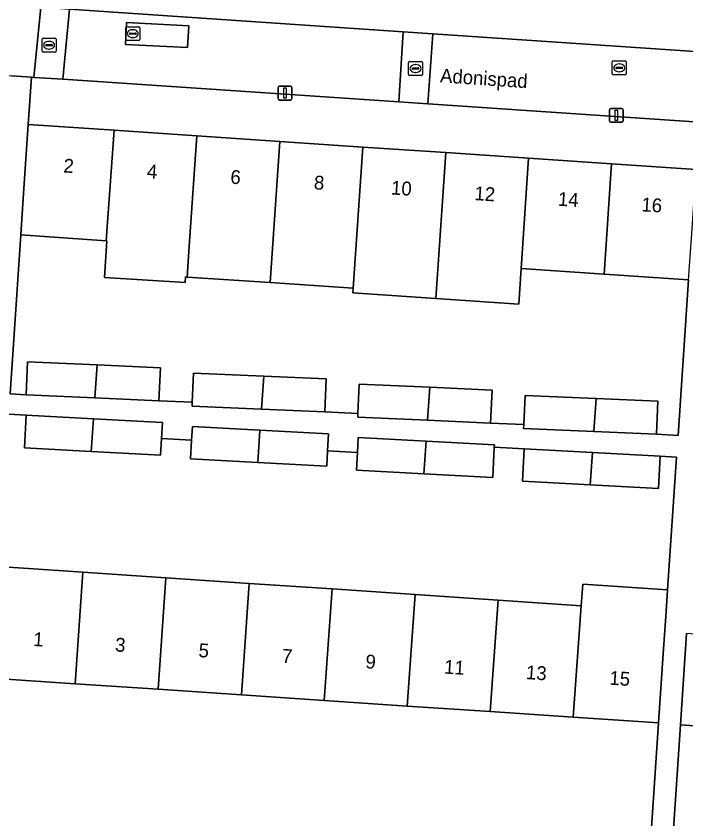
# Model space of a CAD drawing. Extents: x 161848 to 162726, y 385382 to 386521.
# Drawn here: x 162057.4 to 162105.8, y 385811.3 to 385869.2 of the extents above; entities that cross this region are included whole.
import ezdxf

# ---------------------------------------------------------------- set-up
doc = ezdxf.new("R2010")
doc.units = 0
for name, color, linetype in [('IMGEO_Erf', 7, 'Continuous'), ('IMGEO_Kolk', 7, 'Continuous'), ('IMGEO_Lichtmast', 7, 'Continuous'), ('IMGEO_Openbare_ruimte_label', 7, 'Continuous'), ('IMGEO_Pand', 7, 'Continuous'), ('IMGEO_Pand_nummerreeks', 7, 'Continuous'), ('IMGEO_Parkeervlak_open', 7, 'Continuous'), ('IMGEO_Rioolput', 7, 'Continuous'), ('IMGEO_Voetpad_open', 7, 'Continuous'), ('IMGEO_Woonerf_open', 7, 'Continuous')]:
    doc.layers.add(name, color=color, linetype=linetype)

msp = doc.modelspace()

# ---------------------------------------------------------------- linework, layer by layer
at = {"layer": 'IMGEO_Erf'}
for points in [[(162107.935, 385878.155), (162101.794, 385878.569), (162095.807, 385878.973), (162089.821, 385879.377), (162083.835, 385879.781), (162077.848, 385880.186), (162071.862, 385880.59), (162065.875, 385880.994), (162059.734, 385881.408), (162058.972, 385869.883), (162059.222, 385869.866), (162061.295, 385869.726), (162085.397, 385868.102), (162087.531, 385867.959), (162107.159, 385866.636)], [(162087.167, 385862.895), (162085.081, 385863.036), (162060.825, 385864.668), (162058.738, 385864.808), (162058.551, 385864.821), (162058.322, 385861.4), (162064.519, 385860.984), (162070.505, 385860.582), (162076.49, 385860.18), (162082.474, 385859.778), (162088.459, 385859.376), (162094.445, 385858.974), (162100.429, 385858.572), (162106.528, 385858.162), (162106.758, 385861.576)], [(162105.993, 385850.191), (162099.901, 385850.6), (162093.903, 385851.003), (162093.729, 385848.442), (162087.748, 385848.849), (162081.745, 385849.257), (162081.768, 385849.589), (162075.787, 385849.99), (162069.784, 385850.392), (162069.669, 385850.4), (162069.646, 385850.008), (162063.839, 385850.366), (162064.008, 385853.011), (162063.948, 385853.015), (162057.786, 385853.429), (162057.016, 385841.959), (162058.174, 385841.881), (162058.279, 385844.263), (162063.305, 385844.043), (162067.861, 385843.842), (162067.756, 385841.46), (162070.157, 385841.354), (162070.25, 385843.459), (162075.321, 385843.237), (162079.832, 385843.038), (162079.727, 385840.656), (162082.126, 385840.55), (162082.219, 385842.655), (162087.315, 385842.431), (162091.801, 385842.234), (162091.696, 385839.852), (162094.096, 385839.746), (162094.189, 385841.851), (162099.307, 385841.627), (162103.771, 385841.43), (162103.666, 385839.048), (162105.229, 385838.942)], [(162103.827, 385818.202), (162097.658, 385818.617), (162091.665, 385819.019), (162085.684, 385819.421), (162079.688, 385819.824), (162073.706, 385820.227), (162067.709, 385820.63), (162061.718, 385821.032), (162055.638, 385821.441), (162054.866, 385809.919), (162073.751, 385808.654), (162075.471, 385808.539), (162103.056, 385806.692)]]:
    msp.add_lwpolyline(points, close=True, dxfattribs=at)
for points in [[(162056.179, 385829.492), (162062.271, 385829.082), (162068.266, 385828.679), (162074.272, 385828.275), (162080.253, 385827.873), (162086.259, 385827.47), (162092.238, 385827.068), (162098.242, 385826.665), (162098.355, 385828.224), (162104.473, 385827.813), (162105.123, 385837.39), (162103.948, 385837.47), (162103.823, 385835.125), (162098.875, 385835.39), (162093.995, 385835.652), (162094.121, 385837.996), (162091.965, 385838.111), (162091.849, 385835.929), (162086.882, 385836.195), (162082.021, 385836.456), (162082.09, 385837.733), (162079.93, 385837.849), (162079.871, 385836.735), (162074.886, 385837.002), (162070.043, 385837.262), (162070.116, 385838.622), (162067.947, 385838.738), (162067.883, 385837.54), (162062.87, 385837.809), (162058.055, 385838.067), (162058.181, 385840.411), (162056.918, 385840.496)], [(162108.472, 385817.858), (162105.402, 385818.063), (162104.633, 385806.586), (162105.74, 385806.512), (162107.807, 385806.373)]]:
    msp.add_lwpolyline(points, dxfattribs=at)
at = {"layer": 'IMGEO_Kolk'}
for p, q in [((162059.328, 385866.7), (162059.328, 385867.552)), ((162059.403, 385867.626), (162060.255, 385867.626)), ((162059.63, 385867.169), (162060.028, 385867.169)), ((162059.816, 385867.406), (162059.841, 385867.406)), ((162060.329, 385867.552), (162060.329, 385866.7)), ((162060.255, 385866.626), (162059.403, 385866.626)), ((162059.587, 385867.12), (162059.587, 385867.132)), ((162060.025, 385867.083), (162059.627, 385867.083)), ((162059.839, 385866.846), (162059.814, 385866.846)), ((162060.071, 385867.132), (162060.071, 385867.12)), ((162085.78, 385865.022), (162085.78, 385865.874)), ((162085.855, 385865.948), (162086.707, 385865.948)), ((162086.039, 385865.442), (162086.039, 385865.454)), ((162086.082, 385865.491), (162086.48, 385865.491)), ((162086.268, 385865.728), (162086.293, 385865.728)), ((162086.523, 385865.454), (162086.523, 385865.442)), ((162086.781, 385865.874), (162086.781, 385865.022)), ((162086.707, 385864.948), (162085.855, 385864.948)), ((162086.477, 385865.405), (162086.079, 385865.405)), ((162086.291, 385865.168), (162086.266, 385865.168))]:
    msp.add_line(p, q, dxfattribs=at)
for points in [[(162059.328, 385866.7), (162059.328, 385867.552)], [(162059.403, 385867.626), (162060.255, 385867.626)], [(162060.329, 385867.552), (162060.329, 385866.7)], [(162060.255, 385866.626), (162059.403, 385866.626)], [(162085.78, 385865.022), (162085.78, 385865.874)], [(162085.855, 385865.948), (162086.707, 385865.948)], [(162086.781, 385865.874), (162086.781, 385865.022)], [(162086.707, 385864.948), (162085.855, 385864.948)]]:
    msp.add_lwpolyline(points, dxfattribs=at)
for centre, radius, start, end in [((162059.405, 385867.55), 0.0765, 91.55205, 178.44795), ((162059.405, 385867.55), 0.0765, 91.55205, 178.44795), ((162059.627, 385867.129), 0.0403, 85.87752, 175.75265), ((162060.032, 385867.131), 0.0386, 1.73085, 96.63898), ((162060.253, 385867.55), 0.0765, 1.55205, 88.44795), ((162060.253, 385867.55), 0.0765, 1.55205, 88.44795), ((162059.405, 385866.702), 0.0765, 181.55205, 268.44795), ((162059.405, 385866.702), 0.0765, 181.55205, 268.44795), ((162059.624, 385867.119), 0.0366, 178.93798, 274.71019), ((162060.028, 385867.126), 0.043, 264.86636, 352.45326), ((162060.253, 385866.702), 0.0765, 271.55205, 358.44795), ((162060.253, 385866.702), 0.0765, 271.55205, 358.44795), ((162085.857, 385865.872), 0.0765, 91.55205, 178.44795), ((162085.857, 385865.872), 0.0765, 91.55205, 178.44795), ((162086.079, 385865.451), 0.0403, 85.87752, 175.75265), ((162086.076, 385865.441), 0.0366, 178.93798, 274.71019), ((162086.48, 385865.448), 0.043, 264.86636, 352.45326), ((162086.484, 385865.453), 0.0386, 1.73085, 96.63898), ((162086.705, 385865.872), 0.0765, 1.55205, 88.44795), ((162086.705, 385865.872), 0.0765, 1.55205, 88.44795), ((162085.857, 385865.024), 0.0765, 181.55205, 268.44795), ((162085.857, 385865.024), 0.0765, 181.55205, 268.44795), ((162086.705, 385865.024), 0.0765, 271.55205, 358.44795), ((162086.705, 385865.024), 0.0765, 271.55205, 358.44795)]:
    msp.add_arc(centre, radius, start, end, dxfattribs=at)
for centre, major_axis, ratio, start_param, end_param in [((162059.815, 385867.126), (-0.387, 0.002), 0.722429, 4.712389, 7.853982), ((162059.84, 385867.126), (-0.39, 0.002), 0.717154, 1.570796, 4.712389), ((162086.267, 385865.448), (-0.387, 0.002), 0.722429, 4.712389, 7.853982), ((162086.292, 385865.448), (-0.39, 0.002), 0.717154, 1.570796, 4.712389)]:
    msp.add_ellipse(centre, major_axis=major_axis, ratio=ratio, start_param=start_param, end_param=end_param, dxfattribs=at)
at = {"layer": 'IMGEO_Lichtmast'}
for p, q in [((162076.362, 385863.27), (162076.362, 385864.07)), ((162076.362, 385864.07), (162076.362, 385863.27)), ((162076.462, 385864.17), (162077.252, 385864.17)), ((162077.252, 385864.17), (162076.462, 385864.17)), ((162077.352, 385864.07), (162077.352, 385863.27)), ((162077.352, 385863.27), (162077.352, 385864.07)), ((162077.252, 385863.17), (162076.462, 385863.17)), ((162076.462, 385863.17), (162077.252, 385863.17)), ((162100.382, 385862.56), (162101.172, 385862.56)), ((162101.172, 385862.56), (162100.382, 385862.56)), ((162100.282, 385861.66), (162100.282, 385862.46)), ((162100.282, 385862.46), (162100.282, 385861.66)), ((162101.272, 385862.46), (162101.272, 385861.66)), ((162101.272, 385861.66), (162101.272, 385862.46)), ((162101.172, 385861.56), (162100.382, 385861.56)), ((162100.382, 385861.56), (162101.172, 385861.56))]:
    msp.add_line(p, q, dxfattribs=at)
for points in [[(162076.782, 385864.045), (162076.932, 385864.045), (162076.932, 385863.295), (162076.782, 385863.295), (162076.782, 385864.045)], [(162100.702, 385862.435), (162100.852, 385862.435), (162100.852, 385861.685), (162100.702, 385861.685), (162100.702, 385862.435)]]:
    msp.add_lwpolyline(points, dxfattribs=at)
for centre, start, end in [((162076.462, 385864.07), 90, 180), ((162076.462, 385864.07), 90, 180), ((162077.252, 385864.07), 0, 90), ((162077.252, 385864.07), 360, 90), ((162076.462, 385863.27), 180, 270), ((162076.462, 385863.27), 180, 270), ((162077.252, 385863.27), 270, 0), ((162077.252, 385863.27), 270, 0), ((162100.382, 385862.46), 90, 180), ((162100.382, 385862.46), 90, 180), ((162101.172, 385862.46), 0, 90), ((162101.172, 385862.46), 360, 90), ((162100.382, 385861.66), 180, 270), ((162100.382, 385861.66), 180, 270), ((162101.172, 385861.66), 270, 0), ((162101.172, 385861.66), 270, 0)]:
    msp.add_arc(centre, 0.1, start, end, dxfattribs=at)
at = {"layer": 'IMGEO_Pand'}
for points in [[(162064.519, 385860.984), (162058.322, 385861.4), (162057.987, 385856.412), (162057.786, 385853.429), (162063.948, 385853.015)], [(162070.505, 385860.582), (162064.519, 385860.984), (162063.948, 385853.015), (162064.008, 385853.011), (162063.839, 385850.366), (162069.646, 385850.008), (162069.669, 385850.4), (162069.784, 385850.392), (162069.941, 385852.612)], [(162069.784, 385850.392), (162075.787, 385849.99), (162076.49, 385860.18), (162070.505, 385860.582), (162069.941, 385852.612)], [(162081.768, 385849.589), (162082.474, 385859.778), (162076.49, 385860.18), (162075.787, 385849.99)], [(162081.745, 385849.257), (162087.748, 385848.849), (162088.459, 385859.376), (162082.474, 385859.778), (162081.768, 385849.589)], [(162093.729, 385848.442), (162093.903, 385851.003), (162094.445, 385858.974), (162088.459, 385859.376), (162087.748, 385848.849)], [(162100.429, 385858.572), (162094.445, 385858.974), (162093.903, 385851.003), (162099.901, 385850.6)], [(162099.901, 385850.6), (162105.993, 385850.191), (162106.193, 385853.174), (162106.528, 385858.162), (162100.429, 385858.572)], [(162058.279, 385844.263), (162058.174, 385841.881), (162063.135, 385841.663), (162063.305, 385844.043)], [(162067.756, 385841.46), (162067.861, 385843.842), (162063.305, 385844.043), (162063.135, 385841.663)], [(162075.321, 385843.237), (162070.25, 385843.459), (162070.157, 385841.354), (162070.145, 385841.077), (162075.157, 385840.857)], [(162079.727, 385840.656), (162079.832, 385843.038), (162075.321, 385843.237), (162075.157, 385840.857)], [(162087.315, 385842.431), (162082.219, 385842.655), (162082.126, 385840.55), (162082.114, 385840.273), (162087.155, 385840.052)], [(162091.696, 385839.852), (162091.801, 385842.234), (162087.315, 385842.431), (162087.155, 385840.052)], [(162099.307, 385841.627), (162094.189, 385841.851), (162094.096, 385839.746), (162094.084, 385839.469), (162099.149, 385839.247)], [(162103.666, 385839.048), (162103.771, 385841.43), (162099.307, 385841.627), (162099.149, 385839.247)], [(162058.181, 385840.411), (162058.055, 385838.067), (162062.87, 385837.809), (162063.031, 385840.152)], [(162068.008, 385839.885), (162063.031, 385840.152), (162062.87, 385837.809), (162067.883, 385837.54), (162067.947, 385838.738)], [(162075.051, 385839.345), (162070.169, 385839.606), (162070.116, 385838.622), (162070.043, 385837.262), (162074.886, 385837.002)], [(162079.996, 385839.08), (162075.051, 385839.345), (162074.886, 385837.002), (162079.871, 385836.735), (162079.93, 385837.849)], [(162087.05, 385838.538), (162082.147, 385838.8), (162082.09, 385837.733), (162082.021, 385836.456), (162086.882, 385836.195)], [(162091.965, 385838.111), (162091.974, 385838.274), (162087.05, 385838.538), (162086.882, 385836.195), (162091.849, 385835.929)], [(162098.875, 385835.39), (162099.045, 385837.733), (162094.121, 385837.996), (162093.995, 385835.652)], [(162099.045, 385837.733), (162098.875, 385835.39), (162103.823, 385835.125), (162103.948, 385837.47)], [(162062.271, 385829.082), (162056.179, 385829.492), (162055.973, 385826.43), (162055.638, 385821.441), (162061.718, 385821.032)], [(162061.718, 385821.032), (162067.709, 385820.63), (162068.266, 385828.679), (162062.271, 385829.082)], [(162074.272, 385828.275), (162068.266, 385828.679), (162067.709, 385820.63), (162073.706, 385820.227)], [(162073.706, 385820.227), (162079.688, 385819.824), (162080.253, 385827.873), (162074.272, 385828.275)], [(162086.259, 385827.47), (162080.253, 385827.873), (162079.688, 385819.824), (162085.684, 385819.421)], [(162104.368, 385826.253), (162104.473, 385827.813), (162098.355, 385828.224), (162098.242, 385826.665), (162097.658, 385818.617), (162103.827, 385818.202), (162104.162, 385823.191)], [(162085.684, 385819.421), (162091.665, 385819.019), (162092.238, 385827.068), (162086.259, 385827.47)], [(162098.242, 385826.665), (162092.238, 385827.068), (162091.665, 385819.019), (162097.658, 385818.617)], [(162108.912, 385824.444), (162105.842, 385824.649), (162105.402, 385818.063), (162108.472, 385817.858)]]:
    msp.add_lwpolyline(points, close=True, dxfattribs=at)
at = {"layer": 'IMGEO_Parkeervlak_open'}
msp.add_lwpolyline([(162069.827, 385866.953), (162069.906, 385868.531), (162065.412, 385868.756), (162065.333, 385867.178)], close=True, dxfattribs=at)
at = {"layer": 'IMGEO_Rioolput'}
for p, q in [((162065.369, 385867.537), (162065.369, 385868.389)), ((162065.444, 385868.463), (162066.296, 385868.463)), ((162066.37, 385868.389), (162066.37, 385867.537)), ((162065.628, 385867.957), (162065.628, 385867.969)), ((162066.066, 385867.92), (162065.668, 385867.92)), ((162065.671, 385868.006), (162066.069, 385868.006)), ((162065.857, 385868.243), (162065.882, 385868.243)), ((162066.112, 385867.969), (162066.112, 385867.957)), ((162066.296, 385867.463), (162065.444, 385867.463)), ((162065.88, 385867.683), (162065.855, 385867.683)), ((162100.485, 385865.066), (162100.485, 385865.918)), ((162100.56, 385865.992), (162101.412, 385865.992)), ((162100.744, 385865.486), (162100.744, 385865.498)), ((162101.182, 385865.449), (162100.784, 385865.449)), ((162100.787, 385865.535), (162101.185, 385865.535)), ((162100.973, 385865.772), (162100.998, 385865.772)), ((162101.228, 385865.498), (162101.228, 385865.486)), ((162101.486, 385865.918), (162101.486, 385865.066)), ((162101.412, 385864.992), (162100.56, 385864.992)), ((162100.996, 385865.212), (162100.971, 385865.212))]:
    msp.add_line(p, q, dxfattribs=at)
for points in [[(162065.369, 385867.537), (162065.369, 385868.389)], [(162065.444, 385868.463), (162066.296, 385868.463)], [(162066.37, 385868.389), (162066.37, 385867.537)], [(162066.296, 385867.463), (162065.444, 385867.463)], [(162100.485, 385865.066), (162100.485, 385865.918)], [(162100.56, 385865.992), (162101.412, 385865.992)], [(162101.486, 385865.918), (162101.486, 385865.066)], [(162101.412, 385864.992), (162100.56, 385864.992)]]:
    msp.add_lwpolyline(points, dxfattribs=at)
for centre, radius, start, end in [((162065.446, 385868.387), 0.0765, 91.55205, 178.44795), ((162065.446, 385868.387), 0.0765, 91.55205, 178.44795), ((162066.294, 385868.387), 0.0765, 1.55205, 88.44795), ((162066.294, 385868.387), 0.0765, 1.55205, 88.44795), ((162065.668, 385867.966), 0.0403, 85.87752, 175.75265), ((162065.665, 385867.956), 0.0366, 178.93798, 274.71019), ((162066.069, 385867.963), 0.043, 264.86636, 352.45326), ((162066.073, 385867.968), 0.0386, 1.73085, 96.63898), ((162065.446, 385867.539), 0.0765, 181.55205, 268.44795), ((162065.446, 385867.539), 0.0765, 181.55205, 268.44795), ((162066.294, 385867.539), 0.0765, 271.55205, 358.44795), ((162066.294, 385867.539), 0.0765, 271.55205, 358.44795), ((162100.562, 385865.916), 0.0765, 91.55205, 178.44795), ((162100.562, 385865.916), 0.0765, 91.55205, 178.44795), ((162100.784, 385865.495), 0.0403, 85.87752, 175.75265), ((162100.781, 385865.485), 0.0366, 178.93798, 274.71019), ((162101.185, 385865.492), 0.043, 264.86636, 352.45326), ((162101.189, 385865.497), 0.0386, 1.73085, 96.63898), ((162101.41, 385865.916), 0.0765, 1.55205, 88.44795), ((162101.41, 385865.916), 0.0765, 1.55205, 88.44795), ((162100.562, 385865.068), 0.0765, 181.55205, 268.44795), ((162100.562, 385865.068), 0.0765, 181.55205, 268.44795), ((162101.41, 385865.068), 0.0765, 271.55205, 358.44795), ((162101.41, 385865.068), 0.0765, 271.55205, 358.44795)]:
    msp.add_arc(centre, radius, start, end, dxfattribs=at)
for centre, major_axis, ratio, start_param, end_param in [((162065.856, 385867.963), (-0.387, 0.002), 0.722429, 4.712389, 7.853982), ((162065.881, 385867.963), (-0.39, 0.002), 0.717154, 1.570796, 4.712389), ((162100.972, 385865.492), (-0.387, 0.002), 0.722429, 4.712389, 7.853982), ((162100.997, 385865.492), (-0.39, 0.002), 0.717154, 1.570796, 4.712389)]:
    msp.add_ellipse(centre, major_axis=major_axis, ratio=ratio, start_param=start_param, end_param=end_param, dxfattribs=at)
at = {"layer": 'IMGEO_Voetpad_open'}
for points in [[(162105.993, 385850.191), (162105.229, 385838.942), (162103.666, 385839.048), (162099.149, 385839.247), (162094.084, 385839.469), (162094.096, 385839.746), (162091.696, 385839.852), (162087.155, 385840.052), (162082.114, 385840.273), (162082.126, 385840.55), (162079.727, 385840.656), (162075.157, 385840.857), (162070.145, 385841.077), (162070.157, 385841.354), (162067.756, 385841.46), (162063.135, 385841.663), (162058.174, 385841.881), (162057.016, 385841.959), (162057.786, 385853.429), (162057.987, 385856.412), (162058.322, 385861.4), (162058.551, 385864.821), (162057.104, 385864.918)], [(162056.918, 385840.496), (162058.181, 385840.411), (162063.031, 385840.152), (162068.008, 385839.885), (162067.947, 385838.738), (162070.116, 385838.622), (162070.169, 385839.606), (162075.051, 385839.345), (162079.996, 385839.08), (162079.93, 385837.849), (162082.09, 385837.733), (162082.147, 385838.8), (162087.05, 385838.538), (162091.974, 385838.274), (162091.965, 385838.111), (162094.121, 385837.996), (162099.045, 385837.733), (162103.948, 385837.47), (162105.123, 385837.39), (162104.473, 385827.813), (162104.368, 385826.253), (162104.162, 385823.191), (162103.827, 385818.202), (162103.056, 385806.692)], [(162104.633, 385806.586), (162105.402, 385818.063), (162105.842, 385824.649)]]:
    msp.add_lwpolyline(points, dxfattribs=at)
at = {"layer": 'IMGEO_Woonerf_open'}
for points in [[(162059.222, 385869.866), (162058.972, 385869.883), (162050.963, 385870.339), (162043.014, 385870.751), (162038.259, 385870.998), (162037.888, 385866.206), (162038.481, 385866.177), (162042.327, 385865.987), (162050.612, 385865.355), (162057.104, 385864.918), (162058.551, 385864.821), (162058.738, 385864.808)], [(162061.295, 385869.726), (162059.222, 385869.866), (162058.738, 385864.808), (162060.825, 385864.668)], [(162085.397, 385868.102), (162061.295, 385869.726), (162060.825, 385864.668), (162085.081, 385863.036)], [(162069.827, 385866.953), (162065.333, 385867.178), (162065.412, 385868.756), (162069.906, 385868.531)], [(162087.531, 385867.959), (162085.397, 385868.102), (162085.081, 385863.036), (162087.167, 385862.895)], [(162109.641, 385866.469), (162108.503, 385866.546), (162107.159, 385866.636), (162087.531, 385867.959), (162087.167, 385862.895), (162106.758, 385861.576), (162108.278, 385861.474), (162109.174, 385861.414)]]:
    msp.add_lwpolyline(points, close=True, dxfattribs=at)

# ---------------------------------------------------------------- texts
at = {"layer": 'IMGEO_Openbare_ruimte_label'}
msp.add_text('Adonispad', height=1, rotation=356.15925, dxfattribs=at).set_placement((162088.03, 385864.447))
at = {"layer": 'IMGEO_Pand_nummerreeks'}
for s, rotation, p in [('2', 356.15721, (162060.839, 385857.944)), ('4', 356.15545, (162066.866, 385857.537)), ('6', 356.15721, (162072.892, 385857.134)), ('8', 356.15721, (162078.922, 385856.729)), ('10', 356.15721, (162084.488, 385856.355)), ('12', 356.15721, (162090.507, 385855.95)), ('14', 356.15721, (162096.536, 385855.546)), ('16', 356.15721, (162102.562, 385855.141)), ('1', 356.15467, (162058.657, 385823.764)), ('3', 356.15467, (162064.568, 385823.366)), ('5', 356.15467, (162070.592, 385822.961)), ('7', 356.15467, (162076.615, 385822.556)), ('9', 356.15467, (162082.639, 385822.152)), ('11', 356.15467, (162088.317, 385821.771)), ('13', 356.15467, (162094.227, 385821.373)), ('15', 356.15545, (162100.251, 385820.968))]:
    msp.add_text(s, height=1, rotation=rotation, dxfattribs=at).set_placement(p)

doc.saveas('drawing.dxf')
